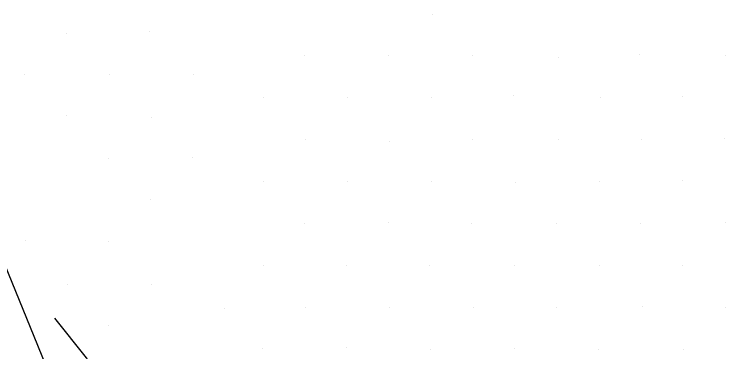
# Model space of a CAD drawing. Extents: x 1602514 to 1609837, y 863887 to 871157.
# Drawn here: x 1606030.8 to 1606150.5, y 866981.6 to 867038.4 of the extents above; entities that cross this region are included whole.
import ezdxf

# ---------------------------------------------------------------- set-up
doc = ezdxf.new("R2010")
doc.units = 0
for name, color, linetype in [('Survey-Flow line', 7, 'Continuous'), ('Survey-Ridge Lines', 7, 'Continuous'), ('Survey-Spot dirt', 7, 'Continuous')]:
    doc.layers.add(name, color=color, linetype=linetype)

msp = doc.modelspace()

# ---------------------------------------------------------------- linework, layer by layer
at = {"layer": 'Survey-Flow line'}
msp.add_lwpolyline([(1606089.99, 866867.74), (1606087.92, 866881.42), (1606082.08, 866894), (1606076.5, 866905.62), (1606074.58, 866917.75), (1606070.5, 866925.59), (1606064.42, 866940.14), (1606060.75, 866948.42), (1606057.71, 866958.32), (1606051.64, 866968.11), (1606046.83, 866973.38), (1606042.96, 866980.59), (1606037.63, 866987.23)], dxfattribs=at)
msp.add_lwpolyline([(1606089.99, 866867.74), (1606087.92, 866881.42), (1606082.08, 866894), (1606076.5, 866905.62), (1606074.58, 866917.75), (1606070.5, 866925.59), (1606064.42, 866940.14), (1606060.75, 866948.42), (1606057.71, 866958.32), (1606051.64, 866968.11), (1606046.83, 866973.38), (1606042.96, 866980.59), (1606037.63, 866987.23)], dxfattribs=at)
at = {"layer": 'Survey-Ridge Lines'}
msp.add_lwpolyline([(1605869.78, 867217.78), (1605905.28, 867186.75), (1605915.28, 867160.05), (1605922, 867145.29), (1605933.71, 867132.64), (1605938.35, 867126.52), (1605947.66, 867119.07), (1605962.26, 867099.88), (1605980.03, 867079.01), (1605995.61, 867053.57), (1606010.43, 867033.43), (1606026.52, 867002.69), (1606042.95, 866962.5), (1606070.33, 866925.45)], dxfattribs=at)
msp.add_lwpolyline([(1605869.78, 867217.78), (1605905.28, 867186.75), (1605915.28, 867160.05), (1605922, 867145.29), (1605933.71, 867132.64), (1605938.35, 867126.52), (1605947.66, 867119.07), (1605962.26, 867099.88), (1605980.03, 867079.01), (1605995.61, 867053.57), (1606010.43, 867033.43), (1606026.52, 867002.69), (1606042.95, 866962.5), (1606070.33, 866925.45)], dxfattribs=at)
at = {"layer": 'Survey-Spot dirt'}
for p, q in [((1606101.08, 867038.35), (1606101.08, 867038.35)), ((1606101.08, 867038.35), (1606101.08, 867038.35)), ((1606039.59, 867035.15), (1606039.59, 867035.15)), ((1606039.59, 867035.15), (1606039.59, 867035.15)), ((1606053.6, 867035.4), (1606053.6, 867035.4)), ((1606053.6, 867035.4), (1606053.6, 867035.4)), ((1606079.61, 867031.43), (1606079.61, 867031.43)), ((1606079.61, 867031.43), (1606079.61, 867031.43)), ((1606093.74, 867031.43), (1606093.74, 867031.43)), ((1606093.74, 867031.43), (1606093.74, 867031.43)), ((1606107.9, 867031.41), (1606107.9, 867031.41)), ((1606107.9, 867031.41), (1606107.9, 867031.41)), ((1606122.43, 867031.09), (1606122.43, 867031.09)), ((1606122.43, 867031.09), (1606122.43, 867031.09)), ((1606135.94, 867031.53), (1606135.94, 867031.53)), ((1606135.94, 867031.53), (1606135.94, 867031.53)), ((1606150.38, 867031.41), (1606150.38, 867031.41)), ((1606150.38, 867031.41), (1606150.38, 867031.41)), ((1606032.57, 867028.25), (1606032.57, 867028.25)), ((1606032.57, 867028.25), (1606032.57, 867028.25)), ((1606046.86, 867028.28), (1606046.86, 867028.28)), ((1606046.86, 867028.28), (1606046.86, 867028.28)), ((1606060.89, 867028.2), (1606060.89, 867028.2)), ((1606060.89, 867028.2), (1606060.89, 867028.2)), ((1606072.74, 867024.43), (1606072.74, 867024.43)), ((1606072.74, 867024.43), (1606072.74, 867024.43)), ((1606086.79, 867024.34), (1606086.79, 867024.34)), ((1606086.79, 867024.34), (1606086.79, 867024.34)), ((1606100.93, 867024.38), (1606100.93, 867024.38)), ((1606100.93, 867024.38), (1606100.93, 867024.38)), ((1606114.83, 867024.65), (1606114.83, 867024.65)), ((1606114.83, 867024.65), (1606114.83, 867024.65)), ((1606129.43, 867024.45), (1606129.43, 867024.45)), ((1606129.43, 867024.45), (1606129.43, 867024.45)), ((1606143.25, 867024.46), (1606143.25, 867024.46)), ((1606143.25, 867024.46), (1606143.25, 867024.46)), ((1606039.61, 867021.31), (1606039.61, 867021.31)), ((1606039.61, 867021.31), (1606039.61, 867021.31)), ((1606053.8, 867021.08), (1606053.8, 867021.08)), ((1606053.8, 867021.08), (1606053.8, 867021.08)), ((1606079.76, 867017.25), (1606079.76, 867017.25)), ((1606079.76, 867017.25), (1606079.76, 867017.25)), ((1606093.92, 867017.04), (1606093.92, 867017.04)), ((1606093.92, 867017.04), (1606093.92, 867017.04)), ((1606107.95, 867017.36), (1606107.95, 867017.36)), ((1606107.95, 867017.36), (1606107.95, 867017.36)), ((1606122.32, 867017.36), (1606122.32, 867017.36)), ((1606122.32, 867017.36), (1606122.32, 867017.36)), ((1606136.33, 867017.23), (1606136.33, 867017.23)), ((1606136.33, 867017.23), (1606136.33, 867017.23)), ((1606150.34, 867017.4), (1606150.34, 867017.4)), ((1606150.34, 867017.4), (1606150.34, 867017.4)), ((1606060.8, 867014.22), (1606060.8, 867014.22)), ((1606060.8, 867014.22), (1606060.8, 867014.22)), ((1606046.62, 867014.07), (1606046.62, 867014.07)), ((1606046.62, 867014.07), (1606046.62, 867014.07)), ((1606072.68, 867010.2), (1606072.68, 867010.2)), ((1606072.68, 867010.2), (1606072.68, 867010.2)), ((1606086.83, 867010.23), (1606086.83, 867010.23)), ((1606086.83, 867010.23), (1606086.83, 867010.23)), ((1606100.96, 867010.32), (1606100.96, 867010.32)), ((1606100.96, 867010.32), (1606100.96, 867010.32)), ((1606115.05, 867010.13), (1606115.05, 867010.13)), ((1606115.05, 867010.13), (1606115.05, 867010.13)), ((1606129.3, 867010.21), (1606129.3, 867010.21)), ((1606129.3, 867010.21), (1606129.3, 867010.21)), ((1606143.26, 867010.45), (1606143.26, 867010.45)), ((1606143.26, 867010.45), (1606143.26, 867010.45)), ((1606053.74, 867007.14), (1606053.74, 867007.14)), ((1606053.74, 867007.14), (1606053.74, 867007.14)), ((1606150.49, 867003.41), (1606150.49, 867003.41)), ((1606150.49, 867003.41), (1606150.49, 867003.41)), ((1606079.68, 867003.19), (1606079.68, 867003.19)), ((1606079.68, 867003.19), (1606079.68, 867003.19)), ((1606093.78, 867003.29), (1606093.78, 867003.29)), ((1606093.78, 867003.29), (1606093.78, 867003.29)), ((1606107.7, 867003.24), (1606107.7, 867003.24)), ((1606107.7, 867003.24), (1606107.7, 867003.24)), ((1606122.01, 867003.14), (1606122.01, 867003.14)), ((1606122.01, 867003.14), (1606122.01, 867003.14)), ((1606136.22, 867003.2), (1606136.22, 867003.2)), ((1606136.22, 867003.2), (1606136.22, 867003.2)), ((1606032.69, 867000.31), (1606032.69, 867000.31)), ((1606032.69, 867000.31), (1606032.69, 867000.31)), ((1606046.7, 867000.23), (1606046.7, 867000.23)), ((1606046.7, 867000.23), (1606046.7, 867000.23)), ((1606100.64, 866996.16), (1606100.64, 866996.16)), ((1606100.64, 866996.16), (1606100.64, 866996.16)), ((1606114.98, 866996.16), (1606114.98, 866996.16)), ((1606114.98, 866996.16), (1606114.98, 866996.16)), ((1606129.24, 866996.12), (1606129.24, 866996.12)), ((1606129.24, 866996.12), (1606129.24, 866996.12)), ((1606143.27, 866996.19), (1606143.27, 866996.19)), ((1606143.27, 866996.19), (1606143.27, 866996.19)), ((1606072.73, 866996.04), (1606072.73, 866996.04)), ((1606072.73, 866996.04), (1606072.73, 866996.04)), ((1606086.69, 866996.1), (1606086.69, 866996.1)), ((1606086.69, 866996.1), (1606086.69, 866996.1)), ((1606039.7, 866992.88), (1606039.7, 866992.88)), ((1606039.7, 866992.88), (1606039.7, 866992.88)), ((1606053.84, 866992.85), (1606053.84, 866992.85)), ((1606053.84, 866992.85), (1606053.84, 866992.85)), ((1606079.74, 866988.98), (1606079.74, 866988.98)), ((1606079.74, 866988.98), (1606079.74, 866988.98)), ((1606093.85, 866989.09), (1606093.85, 866989.09)), ((1606093.85, 866989.09), (1606093.85, 866989.09)), ((1606107.99, 866989.07), (1606107.99, 866989.07)), ((1606107.99, 866989.07), (1606107.99, 866989.07)), ((1606121.96, 866989.06), (1606121.96, 866989.06)), ((1606121.96, 866989.06), (1606121.96, 866989.06)), ((1606136.46, 866989.22), (1606136.46, 866989.22)), ((1606136.46, 866989.22), (1606136.46, 866989.22)), ((1606150.43, 866989.06), (1606150.43, 866989.06)), ((1606150.43, 866989.06), (1606150.43, 866989.06)), ((1606066.13, 866988.91), (1606066.13, 866988.91)), ((1606066.13, 866988.91), (1606066.13, 866988.91)), ((1606046.7, 866985.94), (1606046.7, 866985.94)), ((1606046.7, 866985.94), (1606046.7, 866985.94)), ((1606072.59, 866982.15), (1606072.59, 866982.15)), ((1606072.59, 866982.15), (1606072.59, 866982.15)), ((1606086.75, 866982.26), (1606086.75, 866982.26)), ((1606086.75, 866982.26), (1606086.75, 866982.26)), ((1606100.84, 866982.07), (1606100.84, 866982.07)), ((1606100.84, 866982.07), (1606100.84, 866982.07)), ((1606114.92, 866982.12), (1606114.92, 866982.12)), ((1606114.92, 866982.12), (1606114.92, 866982.12)), ((1606129.06, 866981.98), (1606129.06, 866981.98)), ((1606129.06, 866981.98), (1606129.06, 866981.98)), ((1606143.43, 866982.01), (1606143.43, 866982.01)), ((1606143.43, 866982.01), (1606143.43, 866982.01))]:
    msp.add_line(p, q, dxfattribs=at)

doc.saveas('drawing.dxf')
